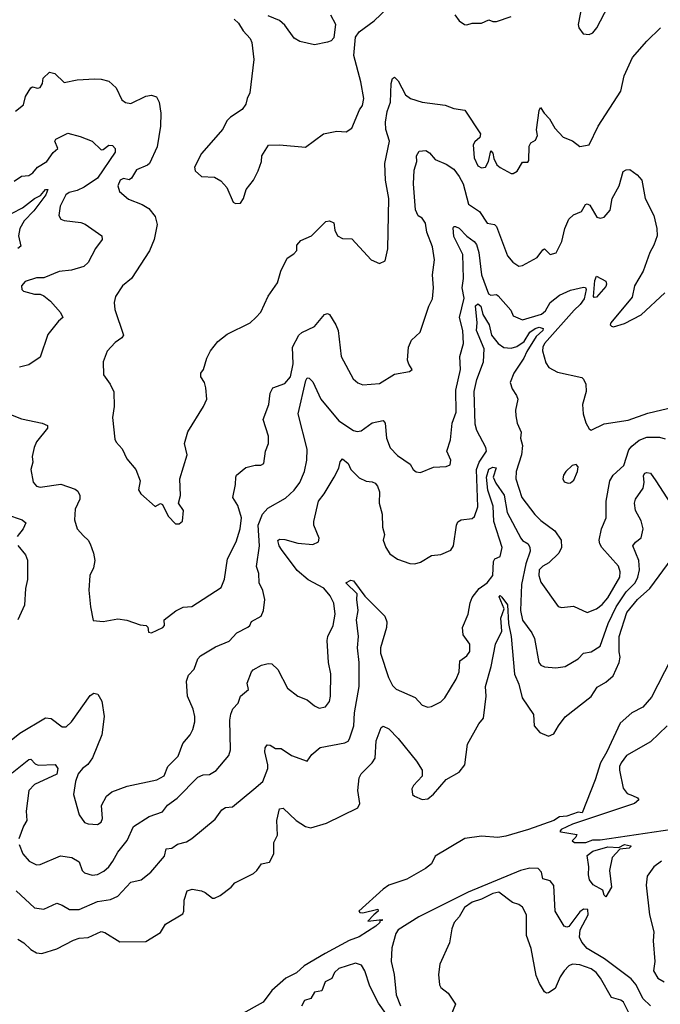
# Model space of a CAD drawing. Extents: x 1552294 to 1694791, y 811929 to 917222.
# Tile 441 of 643: x 1659095 to 1662549, y 847104 to 852409. Entities that reach past the tile are written whole.
import ezdxf

# ---------------------------------------------------------------- set-up
doc = ezdxf.new("R2010")
doc.units = 0

msp = doc.modelspace()

# ---------------------------------------------------------------- linework, layer by layer
at = {"layer": '0CON10XD'}
for points in [[(1660285, 851421.2), (1660301.2, 851445), (1660315.8, 851494.2), (1660355.4, 851544.6), (1660381.1, 851595), (1660398, 851645), (1660401.2, 851675), (1660437.1, 851732.9), (1660495, 851735.6), (1660635, 851722), (1660733.3, 851795), (1660805, 851809.5), (1660855, 851804.4), (1660885, 851824), (1660926.1, 851923.9), (1660943.6, 851946.4), (1660950.8, 851985), (1660934.4, 852075), (1660896.3, 852216.3), (1660905.8, 852315), (1660925, 852343.3), (1661006.4, 852403.6), (1661078.2, 852471.8)], [(1662126.2, 852485), (1662106.4, 852383.6), (1662108.8, 852365), (1662132.7, 852332.7), (1662165, 852329.2), (1662185, 852339.2), (1662206.9, 852365), (1662267.3, 852482.7)], [(1660251.7, 852411.7), (1660275, 852390), (1660299.5, 852349.5), (1660337.3, 852307.3), (1660346.2, 852286.2), (1660357.3, 852195), (1660335.5, 852015), (1660320.6, 851985), (1660314.4, 851955), (1660295, 851926), (1660232, 851885), (1660212.5, 851865), (1660190.6, 851819.4), (1660075, 851688), (1660038.1, 851615), (1660041.9, 851595), (1660075, 851564.4), (1660145, 851561.4), (1660180.3, 851540.3), (1660212, 851505), (1660246.1, 851426.1), (1660259.3, 851419.3), (1660285, 851421.2)], [(1660770.9, 852435), (1660796.7, 852385), (1660788.8, 852311.2), (1660775, 852296.2), (1660755, 852287.5), (1660685, 852274.2), (1660605, 852292), (1660575, 852310), (1660525, 852380), (1660495.4, 852405.4), (1660435, 852430)], [(1661440, 852435), (1661463.6, 852403.6), (1661493, 852383), (1661505, 852382.5), (1661535, 852390), (1661585, 852390), (1661625, 852408.8), (1661645, 852400), (1661665, 852400), (1661745, 852425.8)], [(1659073, 851917), (1659115, 851950), (1659125.6, 851995), (1659155, 852042), (1659165, 852048), (1659190.3, 852040.3), (1659205, 852044.4), (1659217.8, 852065), (1659222.2, 852095), (1659255, 852126.5), (1659285, 852120), (1659335, 852070.8), (1659405, 852084.5), (1659499.8, 852090.2), (1659535, 852089.4), (1659575, 852078.8), (1659615, 852042.5), (1659645, 851976.7), (1659665, 851962.9), (1659695, 851957.5), (1659775, 851996.7), (1659805, 852003.1), (1659833.1, 851993.1), (1659847.3, 851965), (1659855.3, 851905.3), (1659854.4, 851835.6), (1659836.4, 851725), (1659794.2, 851635), (1659783.8, 851625), (1659725, 851600), (1659698.5, 851555), (1659685, 851547.3), (1659655, 851554.3), (1659636, 851545), (1659624, 851515), (1659633.4, 851483.4), (1659681.7, 851441.7), (1659755, 851414.3), (1659792, 851392), (1659825, 851349.2), (1659835.7, 851305), (1659819.4, 851225), (1659795, 851163.3), (1659698.1, 851015), (1659650, 850975), (1659612.4, 850917.6), (1659604.3, 850885), (1659608.3, 850848.3), (1659655, 850710), (1659646.2, 850695), (1659610.7, 850669.3), (1659566.9, 850623.1), (1659544.3, 850565), (1659547.5, 850495), (1659582.9, 850445), (1659603.2, 850403.2), (1659604.2, 850325), (1659595.8, 850265), (1659608.8, 850148.8), (1659615, 850133.3), (1659647, 850097), (1659672.3, 850042.3), (1659720.8, 849985), (1659744, 849925), (1659735.9, 849875.9), (1659748, 849855), (1659825, 849786.7), (1659855, 849802.5), (1659865, 849796.7), (1659895, 849733.3), (1659935, 849693.3), (1659955, 849692.5), (1659973, 849707), (1659978, 849765), (1659952, 849805), (1659962.9, 849845), (1659958.9, 849935), (1659998.1, 850065), (1659982.9, 850125), (1660000.9, 850189.1), (1660085.7, 850324.3), (1660103.8, 850365), (1660098.8, 850425), (1660091.2, 850455), (1660072, 850485), (1660072.5, 850505), (1660086, 850525), (1660103.8, 850585), (1660123.3, 850625), (1660163.3, 850675), (1660214.3, 850715.7), (1660336.7, 850775), (1660367.5, 850805), (1660395, 850832.5), (1660435, 850920), (1660485, 850991.2), (1660502.5, 851055), (1660537.5, 851125), (1660573, 851147), (1660590, 851165), (1660590, 851195), (1660610.5, 851219.5), (1660667.5, 851245), (1660745, 851321.2), (1660765, 851326), (1660788.8, 851315), (1660794.2, 851275), (1660808, 851245), (1660835, 851230), (1660885, 851228.8), (1660990, 851115), (1661035, 851096), (1661065, 851110), (1661079.2, 851175), (1661084.7, 851445), (1661066.2, 851545), (1661062.7, 851635), (1661089.2, 851755), (1661068.2, 851818.2), (1661066.8, 851856.8), (1661076.2, 851913.9), (1661093.6, 851965), (1661097.5, 852065), (1661105, 852093.3), (1661115, 852100), (1661135, 852080), (1661174.4, 852005), (1661201.2, 851985), (1661265, 851964.5), (1661388.8, 851948.8), (1661435, 851930.6), (1661495, 851922.5), (1661580, 851795), (1661576, 851775), (1661548.3, 851751.7), (1661540.4, 851735), (1661545.5, 851665), (1661565, 851622.5), (1661585, 851611.4), (1661605.8, 851615), (1661621.9, 851645), (1661635, 851702.5), (1661645, 851690), (1661650.7, 851660.7), (1661667.8, 851627.8), (1661685, 851612.5), (1661745, 851580), (1661755, 851580), (1661776.8, 851593.2), (1661805, 851642.5), (1661835, 851642.5), (1661839.4, 851650.6), (1661841.5, 851728.5), (1661851.2, 851745), (1661875, 851760), (1661887.3, 851785), (1661880.6, 851815), (1661895, 851920), (1661903.3, 851936.7), (1661922, 851905), (1661950.6, 851875), (1661980, 851825), (1662025, 851776.2), (1662075, 851756.2), (1662115, 851726.5), (1662164.5, 851735.5), (1662214.3, 851835), (1662335, 852024), (1662353.1, 852106.9), (1662398.6, 852205), (1662476.2, 852293.8), (1662550, 852365)], [(1659065, 851540), (1659105, 851566), (1659145, 851570), (1659166.6, 851583.4), (1659191.8, 851615), (1659241.1, 851645), (1659275, 851694.2), (1659300, 851715), (1659284.2, 851755), (1659290, 851765), (1659355, 851797.1), (1659420.6, 851780.6), (1659485, 851754.3), (1659535, 851708.5), (1659545, 851709.1), (1659575, 851733), (1659595, 851731), (1659610, 851715), (1659610.5, 851695), (1659514.9, 851555.1), (1659443.3, 851506.7), (1659405, 851488.2), (1659361.4, 851478.6), (1659343.7, 851466.4), (1659312.5, 851405), (1659306, 851355), (1659316.7, 851335), (1659335, 851327.5), (1659425, 851316.5), (1659448.3, 851308.3), (1659538.8, 851245), (1659539.2, 851225), (1659503.2, 851176.8), (1659465, 851101.2), (1659440.3, 851079.7), (1659375, 851059.5), (1659307.7, 851052.3), (1659225, 851018), (1659185, 851018), (1659125, 850998), (1659104, 850975), (1659106.1, 850956.1), (1659116.1, 850946.1), (1659175, 850930), (1659205, 850930), (1659225, 850921.2), (1659262.1, 850892.1), (1659315, 850832), (1659328, 850805), (1659305, 850785.7), (1659246.3, 850713.7), (1659205, 850591.4), (1659145, 850548.8), (1659095, 850536.2)], [(1659036.2, 850285), (1659105, 850258.5), (1659215.5, 850235.5), (1659245, 850222.5), (1659245, 850207.5), (1659186, 850135), (1659172.9, 850105), (1659162.9, 850055), (1659165.6, 850025), (1659154.4, 849985), (1659167.9, 849917.9), (1659185, 849896.2), (1659205, 849890), (1659316.4, 849906.4), (1659395, 849880), (1659408.3, 849868.3), (1659418.8, 849845), (1659418.8, 849825), (1659395, 849772.5), (1659390, 849715), (1659405.7, 849665), (1659438.3, 849628.3), (1659464, 849605), (1659475.6, 849585.6), (1659493.1, 849535), (1659499.4, 849495), (1659492.5, 849455), (1659472.5, 849415), (1659467.5, 849335), (1659476.2, 849245), (1659491.7, 849171.7), (1659545, 849166.2), (1659625, 849180.8), (1659673, 849173), (1659745, 849148.8), (1659777.5, 849145), (1659785.7, 849135.7), (1659788.8, 849108.8), (1659805, 849105.8), (1659867.5, 849135), (1659875.7, 849145), (1659874.2, 849175), (1659936.4, 849223.6), (1659976.4, 849243.6), (1660023.5, 849246.5), (1660180.4, 849349.6), (1660198.5, 849395), (1660216.2, 849503.8), (1660262.7, 849595), (1660283.8, 849665), (1660290.8, 849725), (1660271.9, 849791.9), (1660244.3, 849835), (1660258.9, 849905), (1660260, 849945), (1660264.6, 849955.4), (1660315, 849996), (1660365, 850009.2), (1660395, 850009.2), (1660411.4, 850018.6), (1660420.6, 850085), (1660435.8, 850125), (1660435.7, 850165), (1660407.5, 850255), (1660438.6, 850335), (1660445, 850397.5), (1660460, 850425), (1660525, 850449.1), (1660554.1, 850485), (1660569, 850555), (1660565.8, 850645), (1660600.2, 850709.8), (1660616.4, 850723.6), (1660684.5, 850755.5), (1660739.1, 850820.9), (1660755, 850826), (1660765, 850821.2), (1660800, 850765), (1660811.2, 850735), (1660828.1, 850595), (1660892, 850475), (1660917.5, 850452.5), (1660945, 850442.5), (1661035, 850448.6), (1661115, 850499.2), (1661197, 850513), (1661210, 850525), (1661192.3, 850552.3), (1661186, 850575), (1661191.4, 850645), (1661207.6, 850682.4), (1661254.2, 850725.8), (1661300, 850865), (1661320.8, 850905), (1661326.7, 850965), (1661320.6, 851035), (1661330.9, 851115), (1661321.1, 851185), (1661289.5, 851265), (1661283.5, 851313.5), (1661265, 851340), (1661242.6, 851352.6), (1661229.6, 851385), (1661218.7, 851525), (1661221.8, 851598.2), (1661236.7, 851645), (1661233.6, 851676.4), (1661248.8, 851701.2), (1661285, 851704), (1661305, 851691.2), (1661335, 851656.9), (1661395, 851630.4), (1661435, 851603.5), (1661464.7, 851565), (1661485.2, 851525.2), (1661515.3, 851415.3), (1661573.5, 851375), (1661615, 851312.9), (1661655, 851305.8), (1661665, 851295.7), (1661725, 851136.2), (1661753.3, 851103.3), (1661785, 851080.8), (1661805, 851084.4), (1661885, 851127.1), (1661915, 851170), (1661925, 851173.8), (1661955, 851144.3), (1661987, 851153), (1662017.5, 851215), (1662034.5, 851285), (1662055, 851334), (1662081.3, 851358.7), (1662123.8, 851375), (1662146, 851414), (1662155, 851416.7), (1662169.3, 851409.3), (1662205.6, 851345.6), (1662225, 851339.2), (1662246.2, 851345), (1662277.8, 851382.2), (1662288.2, 851445), (1662326.3, 851513.7), (1662348.5, 851591.5), (1662365, 851600.8), (1662385, 851602.3), (1662422.9, 851572.9), (1662448.6, 851545), (1662466.2, 851445), (1662514.2, 851355), (1662530, 851285), (1662532, 851245), (1662514.2, 851195), (1662492, 851155), (1662456.9, 851055), (1662410, 850975), (1662396, 850915), (1662282.5, 850775), (1662277.5, 850765), (1662285, 850757.5), (1662296.1, 850753.9), (1662355, 850772), (1662445, 850819.2), (1662572.2, 850937.8)], [(1659053.8, 851366.2), (1659111.1, 851395), (1659175, 851446.1), (1659207.6, 851462.4), (1659235, 851494.5), (1659246.2, 851495), (1659235.2, 851465), (1659170.6, 851379.4), (1659119.6, 851325), (1659095.9, 851285), (1659088.7, 851245), (1659101.1, 851188.9), (1659085, 851177.3)], [(1660408.6, 849225), (1660416.5, 849285), (1660405, 849333.3), (1660385.5, 849375), (1660384.6, 849425), (1660372.4, 849462.4), (1660387, 849575), (1660381, 849685), (1660404.3, 849745.7), (1660432.4, 849777.6), (1660528.8, 849831.2), (1660575, 849874.4), (1660605.3, 849914.7), (1660631.2, 849975), (1660643.9, 850036.1), (1660644.6, 850095), (1660596.9, 850285), (1660637.1, 850465), (1660645, 850478.8), (1660655, 850478), (1660675, 850458), (1660718.1, 850365), (1660815, 850248.5), (1660895, 850196.2), (1660915, 850190.4), (1660935.9, 850194.1), (1660995, 850236.7), (1661055, 850249.2), (1661064.5, 850234.5), (1661071.8, 850155), (1661092.7, 850102.7), (1661131.9, 850061.9), (1661200, 850015), (1661216, 849985), (1661232.4, 849972.4), (1661255, 849970), (1661325, 849998), (1661395, 850002), (1661415, 850011.2), (1661419.4, 850035), (1661398.6, 850085), (1661418.1, 850145), (1661426.4, 850235), (1661447.7, 850295), (1661446.6, 850413.4), (1661471.8, 850525), (1661468, 850595), (1661486.9, 850665), (1661484.7, 850735), (1661466.7, 850805), (1661491, 850909), (1661479.5, 850965), (1661488.3, 851015), (1661484, 851144), (1661435, 851240.8), (1661432.5, 851287.5), (1661435.7, 851294.3), (1661445, 851295.5), (1661465, 851285.4), (1661505, 851242.1), (1661545, 851214.7), (1661557.2, 851197.2), (1661570.8, 851155), (1661584.7, 851035), (1661622.2, 850932.2), (1661635, 850925.6), (1661665, 850927.8), (1661675, 850921.5), (1661742.7, 850845), (1661755, 850813.1), (1661805, 850791.8), (1661907.8, 850822.3), (1661930.1, 850839.9), (1661954.6, 850885), (1662005, 850924.2), (1662065, 850951.9), (1662135, 850968.7), (1662145, 850965.4), (1662148.7, 850955), (1662138.5, 850905), (1662116, 850874), (1662084.6, 850845), (1661924.7, 850665), (1661914.6, 850645), (1661913.5, 850625), (1661930.8, 850560.8), (1661948, 850535), (1661995, 850510.9), (1662125, 850480.6), (1662135, 850472.5), (1662146.5, 850445), (1662148.5, 850405), (1662129.2, 850335), (1662132.5, 850285), (1662147.3, 850237.3), (1662164.2, 850204.2), (1662175, 850196.7), (1662245, 850231.4), (1662375, 850250.6), (1662481.3, 850288.7), (1662625, 850322.5)], [(1662192.4, 850912.4), (1662188.3, 850918.3), (1662195, 851003.3), (1662205, 851026.7), (1662255, 851000), (1662258.6, 850985), (1662255, 850972.5), (1662205, 850914.1), (1662192.4, 850912.4)], [(1659092.9, 847965), (1659112.9, 847915), (1659145.4, 847875.4), (1659185, 847855.7), (1659205, 847856.9), (1659315, 847904.4), (1659375.4, 847895.4), (1659415, 847872), (1659432.5, 847825), (1659445, 847811.4), (1659485, 847798.9), (1659515, 847803.5), (1659548.3, 847821.7), (1659575.9, 847844.1), (1659597.9, 847875), (1659625, 847924.3), (1659675, 847986.2), (1659708.5, 848061.5), (1659793.9, 848116.1), (1659865, 848140.8), (1659892.4, 848177.6), (1659943.3, 848215), (1660055, 848327.1), (1660085, 848340.6), (1660118.7, 848341.3), (1660155, 848364.2), (1660222.1, 848445), (1660231.2, 848475), (1660227.5, 848635), (1660232.8, 848667.2), (1660243.9, 848696.1), (1660273.1, 848726.9), (1660286.1, 848765), (1660329.3, 848800.7), (1660320.6, 848835), (1660344.2, 848895), (1660354.3, 848905.7), (1660397.9, 848932.1), (1660435, 848940.6), (1660455, 848938.1), (1660487, 848907), (1660538.1, 848808.1), (1660595, 848763.6), (1660644.7, 848744.7), (1660685, 848711.9), (1660710.4, 848700.4), (1660743.8, 848706.2), (1660765.4, 848734.6), (1660771.1, 848765), (1660771.5, 848885), (1660759.1, 848945), (1660753.2, 849065), (1660756.1, 849085), (1660784.7, 849145.3), (1660796.5, 849206.5), (1660787.7, 849265), (1660768.8, 849305), (1660735, 849345.4), (1660650.6, 849390.6), (1660591.1, 849441.1), (1660506.4, 849555), (1660493.8, 849575), (1660487.3, 849602.7), (1660495, 849610), (1660525, 849608.2), (1660595, 849589.5), (1660675, 849580.8), (1660706.2, 849595), (1660708.8, 849615), (1660680.6, 849685), (1660680, 849705), (1660706, 849815), (1660736.1, 849853.9), (1660790.4, 849945), (1660815, 849993.3), (1660822.8, 850027.2), (1660835, 850042.5), (1660865, 850017.3), (1660880, 849985), (1660925, 849940), (1660962.9, 849922.9), (1660995, 849920), (1661011.3, 849911.3), (1661024.4, 849895), (1661034.4, 849865), (1661032.1, 849805), (1661050, 849745), (1661051.1, 849675), (1661061.5, 849635), (1661055.4, 849605), (1661068.5, 849565), (1661091.1, 849531.1), (1661132.4, 849502.4), (1661198.3, 849478.3), (1661225, 849477.5), (1661255, 849485.5), (1661315, 849521.9), (1661365, 849526.7), (1661419.2, 849550.8), (1661433.8, 849575), (1661449.6, 849685), (1661456.9, 849703.1), (1661475.4, 849714.6), (1661535, 849721.1), (1661547.7, 849732.3), (1661564.7, 849785), (1661557.9, 849985), (1661572.2, 850025), (1661611.8, 850085), (1661607.1, 850105), (1661558.8, 850195), (1661549.6, 850229.6), (1661545.9, 850405), (1661558.8, 850471.2), (1661595.7, 850565), (1661598.9, 850635), (1661557.4, 850735), (1661561.8, 850775), (1661552.6, 850867.4), (1661565, 850878), (1661580.4, 850865), (1661590.9, 850820.9), (1661625.5, 850765.5), (1661638.8, 850708.8), (1661675, 850664.7), (1661705, 850642.7), (1661745, 850639.2), (1661775, 850647.6), (1661813.8, 850675), (1661844.8, 850725), (1661873.9, 850745), (1661895, 850752.8), (1661916.8, 850745), (1661915.8, 850735), (1661878.5, 850701.5), (1661828.7, 850621.3)], [(1661828.7, 850621.3), (1661812.9, 850585), (1661758.3, 850505), (1661738.6, 850455), (1661749.7, 850419.7), (1661774, 850385), (1661780, 850365), (1661768.6, 850305), (1661769.4, 850275), (1661777.1, 850235), (1661797.6, 850187.6), (1661795.5, 850155), (1661805.4, 850115), (1661800.9, 850065), (1661771.6, 849975), (1661769.1, 849935), (1661801.5, 849835), (1661872.5, 849742.5), (1661905, 849710.4), (1661980.5, 849655), (1662014.5, 849605), (1662015.4, 849565), (1662001.5, 849535), (1661947.6, 849482.4), (1661915, 849465.3), (1661894.7, 849445), (1661893.4, 849415), (1661905, 849378), (1661997, 849247), (1662015, 849241.4), (1662081.2, 849248.8), (1662154.5, 849214.5), (1662205, 849235.5), (1662235, 849258.9), (1662265, 849293.8), (1662329.4, 849405), (1662331.8, 849435), (1662323.1, 849465), (1662233.8, 849565), (1662221.6, 849585), (1662219.1, 849605), (1662231.5, 849665), (1662256.2, 849725), (1662256, 849815), (1662276.6, 849925), (1662295.2, 849954.8), (1662352.2, 850007.7), (1662379, 850091), (1662395, 850111.8), (1662435, 850143.8), (1662475, 850160), (1662545, 850159.5), (1662575, 850151.5)], [(1659076, 847716), (1659175, 847623.5), (1659225, 847616.5), (1659295, 847648.1), (1659325, 847638.6), (1659364.2, 847614.2), (1659415, 847613.9), (1659515, 847658.2), (1659585, 847668.5), (1659625, 847687.3), (1659695, 847762.2), (1659750, 847775), (1659802, 847815), (1659875, 847902.5), (1659885, 847940.8), (1659915, 847946), (1659945, 847967.1), (1659995, 847978.8), (1660023.6, 847996.4), (1660149.1, 848100.9), (1660185, 848151.1), (1660205, 848164.4), (1660242.5, 848167.5), (1660356.8, 848263.2), (1660405, 848304.5), (1660432.7, 848375), (1660433.6, 848395), (1660417.1, 848465), (1660419.2, 848485), (1660428.8, 848501.2), (1660445, 848500), (1660475, 848482.9), (1660505, 848482.9), (1660560, 848445), (1660645, 848414), (1660670.3, 848449.7), (1660715, 848488), (1660847, 848513), (1660865, 848521.9), (1660873.5, 848535), (1660895.6, 848605), (1660900, 848675), (1660924.5, 848815.5), (1660926, 848946), (1660916.2, 849025), (1660921.1, 849085), (1660911.6, 849175), (1660919.6, 849225), (1660911.8, 849285), (1660914.2, 849315), (1660853.3, 849375), (1660880.7, 849389.3), (1660895, 849386.2), (1660955, 849303.8), (1661063.3, 849195), (1661073.8, 849165), (1661073.1, 849135), (1661040.8, 849025), (1661039.4, 848995), (1661082.4, 848865), (1661105, 848820.9), (1661125, 848802.1), (1661227.3, 848757.3), (1661265.3, 848715.3), (1661295, 848705.5), (1661315, 848708.5), (1661365, 848733.6), (1661386.9, 848755), (1661447.5, 848855), (1661464.4, 848895), (1661468.1, 848955), (1661505, 848981.1), (1661521.9, 849005), (1661522, 849045), (1661486.2, 849095), (1661482.5, 849135), (1661513.4, 849206.6), (1661523.4, 849266.6), (1661535, 849296.2), (1661571.4, 849345), (1661615, 849374.6), (1661645.5, 849414.5), (1661649.5, 849490.5), (1661656.3, 849503.7), (1661685, 849516), (1661695.9, 849565), (1661650.4, 849705), (1661647.2, 849787.2), (1661619.4, 849875), (1661611.6, 849945), (1661625, 849987.4), (1661645, 849998.7), (1661664.2, 849995), (1661647.3, 849945), (1661661.1, 849911.1), (1661707.2, 849847.2), (1661723.7, 849753.7), (1661796.1, 849615), (1661805, 849602.7), (1661836.2, 849585), (1661845.2, 849565.2), (1661846.7, 849545), (1661823.6, 849476.4), (1661800.4, 849365), (1661794.8, 849225), (1661805, 849173.6), (1661855.2, 849105.2), (1661870.8, 849075), (1661894.5, 848945), (1661905, 848930.8), (1661925, 848922.5), (1661985, 848916), (1662036.4, 848923.6), (1662105, 848965.6), (1662135, 848995.5), (1662175, 849002.9), (1662225, 849034), (1662267.3, 849155), (1662310.8, 849245), (1662363.7, 849326.3), (1662412.5, 849375), (1662427.1, 849405), (1662437.1, 849445), (1662433.2, 849495), (1662401.1, 849575), (1662415, 849594.3), (1662445, 849618), (1662456.1, 849665), (1662445, 849709.2), (1662414.4, 849765), (1662408.5, 849805), (1662415.6, 849825), (1662455.3, 849884.7), (1662460.6, 849915), (1662457.5, 849952.5), (1662464.3, 849965.7), (1662475, 849970), (1662495.3, 849965.3), (1662523.9, 849925), (1662622.3, 849772.3)], [(1662051.7, 849911.7), (1662065, 849913.3), (1662082.3, 849927.7), (1662102.5, 849975), (1662105, 850000), (1662095, 850012.5), (1662073.2, 850006.8), (1662038.8, 849975), (1662026.2, 849955), (1662023.3, 849935), (1662030, 849920), (1662051.7, 849911.7)], [(1659023.7, 849743.6), (1659108.8, 849715), (1659127.5, 849697.5), (1659113.3, 849665), (1659081.8, 849625)], [(1659085, 849576.2), (1659126, 849525), (1659137.9, 849497.9), (1659136.8, 849393.2), (1659125.8, 849345), (1659120.8, 849255), (1659085.8, 849175)], [(1659084.5, 847454.5), (1659118.1, 847435), (1659155, 847398.9), (1659185, 847381.8), (1659215, 847376.8), (1659295, 847401.8), (1659385, 847450), (1659415, 847460), (1659465, 847464.4), (1659535, 847495.8), (1659555, 847490.8), (1659635, 847440.6), (1659775, 847442.5), (1659855, 847491.4), (1659881.2, 847535), (1659975, 847591.4), (1659980.5, 847605), (1659981.1, 847665), (1659997.5, 847715), (1660025, 847724), (1660075, 847714.5), (1660095, 847706.8), (1660135, 847676.5), (1660145, 847676.5), (1660175, 847689.5), (1660234.6, 847735), (1660255, 847758.8), (1660355, 847808.5), (1660374.3, 847825), (1660398.6, 847861.4), (1660441.2, 847868.8), (1660465.6, 847915), (1660465.8, 847975), (1660485.6, 848015), (1660481.4, 848095), (1660495, 848157.5), (1660515, 848160), (1660585.8, 848095), (1660635, 848062.5), (1660664.6, 848054.6), (1660749.4, 848080.6), (1660917.8, 848162.2), (1660928.1, 848185), (1660918.2, 848255), (1660925.6, 848325), (1660935.7, 848345), (1660995, 848404.2), (1661010.6, 848429.4), (1661017.2, 848522.8), (1661043.3, 848595), (1661055, 848603.3), (1661085, 848588), (1661135, 848536.2), (1661234.1, 848414.1), (1661264, 848365), (1661265, 848333.3), (1661217.6, 848282.4), (1661209.4, 848265), (1661212, 848235), (1661223.3, 848225), (1661265, 848207.5), (1661295, 848211.4), (1661325, 848236), (1661394.7, 848315.3), (1661464.5, 848355.5), (1661495.5, 848395), (1661510, 848505), (1661570, 848615), (1661595.6, 848645), (1661610.5, 848765), (1661606.3, 848816.3), (1661636.1, 848923.9), (1661660, 849045), (1661694.3, 849115), (1661688.8, 849185), (1661706.9, 849235), (1661680.3, 849299.7), (1661685, 849305.8), (1661695, 849296.9), (1661725, 849255.6), (1661729.6, 849155), (1661744.1, 849085), (1661762.8, 848882.8), (1661785, 848828.8), (1661804.7, 848754.8), (1661864.4, 848665), (1661868.6, 848605), (1661898.3, 848568.3), (1661945, 848548), (1661975, 848562), (1661998.8, 848605), (1662035, 848652.1), (1662175, 848763.1), (1662207.9, 848812.1), (1662255, 848838.9), (1662295, 848873.8), (1662327.5, 848945), (1662331.8, 848975), (1662326.2, 849003.8), (1662326.8, 849085), (1662368.8, 849215), (1662424.7, 849285), (1662491.6, 849345), (1662612.3, 849507.7)], [(1658995, 848483.6), (1659095.8, 848565), (1659235, 848646.9), (1659264.3, 848644.3), (1659325, 848599.2), (1659345, 848599.2), (1659375, 848626), (1659475, 848767.1), (1659495, 848780.8), (1659515.6, 848775.6), (1659538, 848738), (1659550, 848655), (1659538.1, 848555), (1659488.5, 848431.5), (1659463.3, 848396.7), (1659432.9, 848375), (1659410.5, 848345), (1659395.6, 848305), (1659385.6, 848235), (1659416, 848125), (1659445, 848084.2), (1659465, 848075.8), (1659515, 848072), (1659533.8, 848085), (1659542, 848105), (1659535.6, 848175), (1659562.5, 848225), (1659591.7, 848248.3), (1659675, 848279.7), (1659835, 848312.9), (1659873.1, 848335), (1659892.9, 848385), (1659949.4, 848440.6), (1659975, 848510), (1660014.7, 848555.3), (1660028.6, 848585), (1660038.8, 848625), (1660038.8, 848655), (1660030.6, 848695), (1659999.4, 848765), (1659994.3, 848845), (1660005, 848876.7), (1660035, 848910), (1660055, 848966.2), (1660069.1, 848980.9), (1660149.8, 849030.2), (1660225, 849061.4), (1660265, 849105.6), (1660325, 849135.8), (1660336, 849145), (1660345, 849166), (1660396, 849195), (1660408.6, 849225)], [(1662605, 848961.4), (1662501.7, 848758.3), (1662455, 848704.5), (1662395, 848674.5), (1662331.6, 848618.4), (1662259.7, 848465), (1662225.3, 848405), (1662196.7, 848313.3)], [(1662585, 848604.3), (1662495, 848518.1), (1662366.7, 848445), (1662337.9, 848405), (1662328.8, 848385), (1662328.5, 848365), (1662348.5, 848268.5), (1662370, 848240), (1662398.6, 848228.6), (1662426.4, 848216.4), (1662431.9, 848205), (1662409.4, 848185), (1662076, 848075), (1662013.8, 848045), (1662007.5, 848035), (1662012.5, 848032.5), (1662098, 848018), (1662093.3, 848005), (1662072.5, 847985), (1662086.1, 847976.1), (1662146.5, 847976.5), (1662185, 847990.9), (1662225, 847989.6), (1662613.3, 848046.7)], [(1659055, 848350.8), (1659145, 848422.5), (1659155.5, 848425.5), (1659178.7, 848398.7), (1659195, 848391.8), (1659285.7, 848395.7), (1659300, 848375), (1659295, 848343.6), (1659175, 848288.9), (1659145.3, 848255), (1659129.5, 848145), (1659134.3, 848095), (1659115, 848063.8), (1659091.1, 847995)], [(1662196.7, 848313.3), (1662127.5, 848135), (1662105, 848139.3), (1662045, 848118), (1662005, 848114), (1661973.8, 848095), (1661837.9, 848045), (1661715, 848009.4), (1661673.4, 848003.4), (1661585, 848010.5), (1661495, 847997.1), (1661335, 847901.5), (1661315, 847861.1), (1661283.3, 847835), (1661181.8, 847778.2), (1661085.8, 847745), (1661055, 847724.3), (1660922.5, 847605), (1660928.3, 847598.3), (1660945, 847597.5), (1661026.4, 847616.4), (1661027.5, 847605), (1661003.6, 847586.4), (1660971.7, 847551.7), (1661050, 847560), (1661050, 847555), (1661037, 847553), (1661036, 847545), (1661015.6, 847525), (1660925, 847467.1), (1660872, 847448), (1660742, 847378), (1660629, 847311), (1660587.3, 847272.7), (1660530, 847245), (1660455, 847178.1), (1660406.9, 847115), (1660282.5, 847045)], [(1662255, 847682.7), (1662245, 847691.2), (1662238, 847718), (1662187.1, 847747.1), (1662166, 847775), (1662161.1, 847801.1), (1662164, 847844), (1662154.6, 847905), (1662185, 847928.7), (1662265, 847952.9), (1662325, 847948.1), (1662355, 847965.5), (1662387.1, 847957.1), (1662391.2, 847955), (1662381.2, 847945), (1662330.3, 847939.7), (1662289.4, 847895), (1662274.5, 847825), (1662285.8, 847735), (1662255, 847682.7)], [(1662555.7, 847875), (1662513.1, 847845), (1662477.3, 847795), (1662472.4, 847745), (1662490, 847585), (1662513.6, 847495), (1662510.8, 847445), (1662518.9, 847335), (1662512.6, 847285), (1662535, 847245.5), (1662568.5, 847225)], [(1662496.1, 847096.1), (1662454.7, 847135), (1662418.7, 847208.7), (1662391, 847241), (1662248.2, 847348.2), (1662154.4, 847405), (1662125, 847438), (1662113.1, 847465), (1662115.6, 847505), (1662158.8, 847585), (1662157.5, 847615), (1662135, 847615.7), (1662115, 847602), (1662055, 847523.8), (1662045, 847518.8), (1662030, 847525), (1661982.5, 847605), (1661974.5, 847744.5), (1661955, 847769.2), (1661915, 847780), (1661908.6, 847815), (1661890, 847835), (1661845, 847837.8), (1661795, 847824.8), (1661512.6, 847707.4), (1661246.1, 847575), (1661135.6, 847505), (1661123.3, 847485), (1661101.1, 847408.9), (1661097.3, 847335), (1661114.5, 847264.5), (1661123.8, 847155), (1661147.1, 847095)], [(1662394.5, 847025), (1662350.9, 847115), (1662335, 847126.6), (1662285, 847140.4), (1662225.2, 847245.2), (1662202.9, 847275), (1662175.5, 847295.5), (1662115, 847315.8), (1662075, 847320), (1662055, 847310.7), (1662030.8, 847285), (1662008, 847252), (1661981.2, 847188.8), (1661945, 847165.8), (1661935, 847164.3), (1661925, 847171.4), (1661897.5, 847215), (1661879.2, 847259.1), (1661852.1, 847405), (1661827.5, 847475), (1661826.8, 847585), (1661805, 847627.8), (1661785, 847641.8), (1661752.4, 847652.4), (1661678.2, 847708.2), (1661645, 847700.9), (1661585, 847671.2), (1661534.3, 847655), (1661492.1, 847625), (1661464.6, 847575.4), (1661438, 847545), (1661425, 847510), (1661412, 847435), (1661360.3, 847319.7), (1661351.9, 847265), (1661358.3, 847208.3), (1661366.2, 847195), (1661405, 847163.8), (1661443.8, 847105), (1661416, 847035)], [(1661069.6, 847055), (1661029.1, 847109.1), (1660982.1, 847202.1), (1660955.2, 847284.8), (1660937.7, 847315), (1660905, 847324.7), (1660815, 847296.4), (1660791.5, 847275), (1660777, 847243), (1660742.7, 847225), (1660723.3, 847176.7), (1660685, 847169.1), (1660664.2, 847135.8), (1660630, 847125), (1660615, 847094.6)]]:
    msp.add_lwpolyline(points, dxfattribs=at)

doc.saveas('drawing.dxf')
